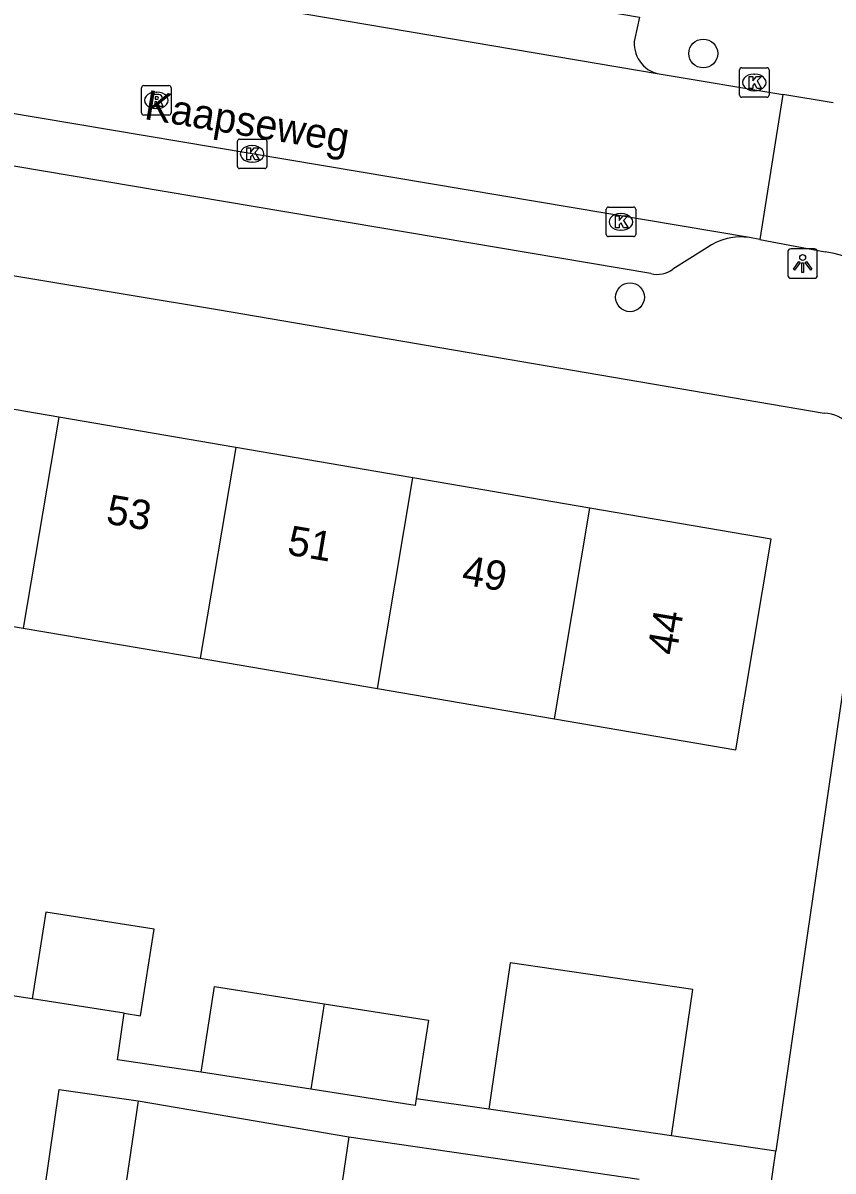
# Model space of a CAD drawing. Extents: x 163686 to 164493, y 382719 to 383870.
# Drawn here: x 163829.98 to 163857.45, y 383107.02 to 383145.93 of the extents above; entities that cross this region are included whole.
import ezdxf

# ---------------------------------------------------------------- set-up
doc = ezdxf.new("R2010")
doc.units = 0
for name, color, linetype in [('IMGEO_Boom', 7, 'Continuous'), ('IMGEO_Kolk', 7, 'Continuous'), ('IMGEO_Lichtpunt', 7, 'Continuous'), ('IMGEO_Openbare_ruimte_label', 7, 'Continuous'), ('IMGEO_Pand', 7, 'Continuous'), ('IMGEO_Pand_nummerreeks', 7, 'Continuous'), ('IMGEO_Rijbaan_lokaal_open', 7, 'Continuous'), ('IMGEO_Rioolput', 7, 'Continuous'), ('IMGEO_Voetpad_open', 7, 'Continuous')]:
    doc.layers.add(name, color=color, linetype=linetype)

msp = doc.modelspace()

# ---------------------------------------------------------------- linework, layer by layer
at = {"layer": 'IMGEO_Boom'}
for centre in [(163853.046, 383144.898), (163850.563, 383136.637)]:
    msp.add_circle(centre, 0.489, dxfattribs=at)
at = {"layer": 'IMGEO_Kolk'}
for p, q in [((163854.277, 383143.491), (163854.277, 383144.343)), ((163854.352, 383144.417), (163855.204, 383144.417)), ((163855.278, 383144.343), (163855.278, 383143.491)), ((163854.765, 383144.197), (163854.79, 383144.197)), ((163854.788, 383143.637), (163854.763, 383143.637)), ((163855.204, 383143.417), (163854.352, 383143.417)), ((163837.251, 383141.07), (163837.251, 383141.922)), ((163837.326, 383141.996), (163838.178, 383141.996)), ((163838.252, 383141.922), (163838.252, 383141.07)), ((163837.739, 383141.776), (163837.764, 383141.776)), ((163837.762, 383141.216), (163837.737, 383141.216)), ((163838.178, 383140.996), (163837.326, 383140.996)), ((163849.754, 383138.765), (163849.754, 383139.617)), ((163849.829, 383139.691), (163850.681, 383139.691)), ((163850.755, 383139.617), (163850.755, 383138.765)), ((163850.242, 383139.471), (163850.267, 383139.471)), ((163850.265, 383138.911), (163850.24, 383138.911)), ((163850.681, 383138.691), (163849.829, 383138.691))]:
    msp.add_line(p, q, dxfattribs=at)
for points in [[(163854.277, 383143.491), (163854.277, 383144.343)], [(163854.352, 383144.417), (163855.204, 383144.417)], [(163855.278, 383144.343), (163855.278, 383143.491)], [(163854.598, 383144.117), (163854.721, 383144.117), (163854.721, 383143.966), (163854.851, 383144.117), (163855.015, 383144.117), (163854.869, 383143.966), (163855.022, 383143.717), (163854.87, 383143.717), (163854.785, 383143.881), (163854.721, 383143.814), (163854.721, 383143.717), (163854.598, 383143.717), (163854.598, 383144.117)], [(163855.204, 383143.417), (163854.352, 383143.417)], [(163837.251, 383141.07), (163837.251, 383141.922)], [(163837.326, 383141.996), (163838.178, 383141.996)], [(163838.252, 383141.922), (163838.252, 383141.07)], [(163837.572, 383141.696), (163837.695, 383141.696), (163837.695, 383141.545), (163837.825, 383141.696), (163837.989, 383141.696), (163837.843, 383141.545), (163837.996, 383141.296), (163837.844, 383141.296), (163837.759, 383141.46), (163837.695, 383141.393), (163837.695, 383141.296), (163837.572, 383141.296), (163837.572, 383141.696)], [(163838.178, 383140.996), (163837.326, 383140.996)], [(163849.754, 383138.765), (163849.754, 383139.617)], [(163849.829, 383139.691), (163850.681, 383139.691)], [(163850.755, 383139.617), (163850.755, 383138.765)], [(163850.075, 383139.391), (163850.198, 383139.391), (163850.198, 383139.24), (163850.328, 383139.391), (163850.492, 383139.391), (163850.346, 383139.24), (163850.499, 383138.991), (163850.347, 383138.991), (163850.262, 383139.155), (163850.198, 383139.088), (163850.198, 383138.991), (163850.075, 383138.991), (163850.075, 383139.391)], [(163850.681, 383138.691), (163849.829, 383138.691)]]:
    msp.add_lwpolyline(points, dxfattribs=at)
for centre, start, end in [((163854.354, 383144.341), 91.552, 178.448), ((163854.354, 383144.341), 91.552, 178.448), ((163855.202, 383144.341), 1.552, 88.448), ((163855.202, 383144.341), 1.552, 88.448), ((163854.354, 383143.493), 181.552, 268.448), ((163854.354, 383143.493), 181.552, 268.448), ((163855.202, 383143.493), 271.552, 358.448), ((163855.202, 383143.493), 271.552, 358.448), ((163837.328, 383141.92), 91.552, 178.448), ((163837.328, 383141.92), 91.552, 178.448), ((163838.176, 383141.92), 1.552, 88.448), ((163838.176, 383141.92), 1.552, 88.448), ((163837.328, 383141.072), 181.552, 268.448), ((163837.328, 383141.072), 181.552, 268.448), ((163838.176, 383141.072), 271.552, 358.448), ((163838.176, 383141.072), 271.552, 358.448), ((163849.831, 383139.615), 91.552, 178.448), ((163849.831, 383139.615), 91.552, 178.448), ((163850.679, 383139.615), 1.552, 88.448), ((163850.679, 383139.615), 1.552, 88.448), ((163849.831, 383138.767), 181.552, 268.448), ((163849.831, 383138.767), 181.552, 268.448), ((163850.679, 383138.767), 271.552, 358.448), ((163850.679, 383138.767), 271.552, 358.448)]:
    msp.add_arc(centre, 0.0765, start, end, dxfattribs=at)
for centre, major_axis, ratio, start_param, end_param in [((163854.764, 383143.917), (-0.387, 0.002), 0.722429, 4.712389, 7.853982), ((163854.789, 383143.917), (-0.39, 0.002), 0.717154, 1.570796, 4.712389), ((163837.738, 383141.496), (-0.387, 0.002), 0.722429, 4.712389, 7.853982), ((163837.763, 383141.496), (-0.39, 0.002), 0.717154, 1.570796, 4.712389), ((163850.241, 383139.191), (-0.387, 0.002), 0.722429, 4.712389, 7.853982), ((163850.266, 383139.191), (-0.39, 0.002), 0.717154, 1.570796, 4.712389)]:
    msp.add_ellipse(centre, major_axis=major_axis, ratio=ratio, start_param=start_param, end_param=end_param, dxfattribs=at)
at = {"layer": 'IMGEO_Lichtpunt'}
for p, q in [((163855.917, 383138.183), (163855.917, 383137.376)), ((163855.917, 383138.183), (163855.917, 383137.376)), ((163856.819, 383138.278), (163856.011, 383138.278)), ((163856.819, 383138.278), (163856.011, 383138.278)), ((163856.913, 383137.376), (163856.913, 383138.183)), ((163856.913, 383137.376), (163856.913, 383138.183)), ((163856.011, 383137.282), (163856.819, 383137.282)), ((163856.011, 383137.282), (163856.819, 383137.282))]:
    msp.add_line(p, q, dxfattribs=at)
for points in [[(163856.291, 383137.847), (163856.33, 383137.819), (163856.142, 383137.557), (163856.104, 383137.584), (163856.291, 383137.847)], [(163856.393, 383137.799), (163856.44, 383137.799), (163856.44, 383137.477), (163856.393, 383137.477), (163856.393, 383137.799)], [(163856.503, 383137.819), (163856.541, 383137.846), (163856.728, 383137.584), (163856.689, 383137.556), (163856.503, 383137.819)]]:
    msp.add_lwpolyline(points, dxfattribs=at)
msp.add_circle((163856.416, 383137.981), 0.0994, dxfattribs=at)
for centre, start, end in [((163856.011, 383138.183), 90, 180), ((163856.011, 383138.183), 90, 180), ((163856.819, 383138.183), 0, 90), ((163856.819, 383138.183), 0, 90), ((163856.011, 383137.376), 180, 270), ((163856.011, 383137.376), 180, 270), ((163856.819, 383137.376), 270, 0), ((163856.819, 383137.376), 270, 360)]:
    msp.add_arc(centre, 0.0946, start, end, dxfattribs=at)
at = {"layer": 'IMGEO_Pand'}
for points in [[(163831.195, 383132.571), (163825.193, 383133.597)], [(163831.195, 383132.571), (163829.99, 383125.426)], [(163837.198, 383131.545), (163831.195, 383132.571)], [(163837.198, 383131.545), (163835.993, 383124.4)], [(163843.202, 383130.518), (163837.198, 383131.545)], [(163841.997, 383123.373), (163843.202, 383130.518)], [(163849.204, 383129.491), (163843.202, 383130.518)], [(163847.999, 383122.346), (163849.204, 383129.491)], [(163847.999, 383122.346), (163854.148, 383121.295), (163855.353, 383128.44), (163849.204, 383129.491)], [(163823.988, 383126.452), (163829.99, 383125.426)], [(163829.99, 383125.426), (163835.993, 383124.4)], [(163835.993, 383124.4), (163841.997, 383123.373)], [(163841.997, 383123.373), (163847.999, 383122.346)], [(163833.417, 383112.372), (163833.968, 383112.285), (163834.429, 383115.221), (163830.761, 383115.798), (163830.3, 383112.862)], [(163851.971, 383108.213), (163852.696, 383113.181), (163846.502, 383114.084), (163845.777, 383109.117)], [(163836.023, 383110.38), (163836.478, 383113.273), (163840.195, 383112.689)], [(163833.417, 383112.372), (163830.3, 383112.862)], [(163840.195, 383112.689), (163839.741, 383109.796)], [(163840.195, 383112.689), (163843.733, 383112.133), (163843.315, 383109.476)], [(163839.741, 383109.796), (163836.023, 383110.38)], [(163830.71, 383106.346), (163831.213, 383109.792), (163833.884, 383109.402)], [(163843.315, 383109.476), (163843.278, 383109.24), (163839.741, 383109.796)], [(163833.884, 383109.402), (163833.381, 383105.956), (163830.71, 383106.346)], [(163851.971, 383108.213), (163845.777, 383109.117)], [(163841.028, 383108.189), (163840.176, 383102.357), (163843.591, 383101.856)], [(163841.028, 383108.189), (163844.442, 383107.69), (163845.928, 383107.473), (163850.875, 383106.752)]]:
    msp.add_lwpolyline(points, dxfattribs=at)
at = {"layer": 'IMGEO_Rijbaan_lokaal_open'}
for points in [[(163835.334, 383146.968), (163851.549, 383144.204)], [(163854.618, 383138.657), (163814.834, 383145.353)], [(163851.549, 383144.204), (163855.744, 383143.505)], [(163855.744, 383143.505), (163854.963, 383138.596)], [(163857.446, 383143.221), (163855.744, 383143.505)], [(163854.963, 383138.596), (163854.618, 383138.657)], [(163854.963, 383138.596), (163857.182, 383138.174)]]:
    msp.add_lwpolyline(points, dxfattribs=at)
msp.add_arc((163856.115, 383131.74), 6.522, 357.5946, 80.5803, dxfattribs=at)
at = {"layer": 'IMGEO_Rioolput'}
for p, q in [((163834.005, 383142.884), (163834.005, 383143.736)), ((163834.08, 383143.81), (163834.932, 383143.81)), ((163834.493, 383143.59), (163834.518, 383143.59)), ((163835.006, 383143.736), (163835.006, 383142.884)), ((163834.932, 383142.81), (163834.08, 383142.81)), ((163834.516, 383143.03), (163834.491, 383143.03))]:
    msp.add_line(p, q, dxfattribs=at)
for points in [[(163834.005, 383142.884), (163834.005, 383143.736)], [(163834.08, 383143.81), (163834.932, 383143.81)], [(163834.594, 383143.508), (163834.342, 383143.51), (163834.342, 383143.11)], [(163834.52, 383143.429), (163834.466, 383143.429), (163834.466, 383143.348)], [(163835.006, 383143.736), (163835.006, 383142.884)], [(163834.342, 383143.11), (163834.466, 383143.11), (163834.466, 383143.272), (163834.477, 383143.272)], [(163834.466, 383143.348), (163834.518, 383143.348)], [(163834.524, 383143.243), (163834.595, 383143.11), (163834.735, 383143.11), (163834.67, 383143.236)], [(163834.932, 383142.81), (163834.08, 383142.81)]]:
    msp.add_lwpolyline(points, dxfattribs=at)
for centre, radius, start, end in [((163834.082, 383143.734), 0.0765, 91.552, 178.448), ((163834.082, 383143.734), 0.0765, 91.552, 178.448), ((163834.526, 383143.333), 0.0964, 77.0061, 93.1865), ((163834.593, 383143.398), 0.109, 350.3612, 89.416), ((163834.93, 383143.734), 0.0765, 1.552, 88.448), ((163834.93, 383143.734), 0.0765, 1.552, 88.448), ((163834.476, 383143.219), 0.0533, 26.0293, 88.6989), ((163834.502, 383143.537), 0.19, 274.7715, 282.9687), ((163834.54, 383143.39), 0.0378, 276.6634, 79.6772), ((163834.591, 383143.398), 0.112, 277.5842, 350.9817), ((163834.575, 383143.183), 0.108, 29.5134, 73.7905), ((163834.082, 383142.886), 0.0765, 181.552, 268.448), ((163834.082, 383142.886), 0.0765, 181.552, 268.448), ((163834.93, 383142.886), 0.0765, 271.552, 358.448), ((163834.93, 383142.886), 0.0765, 271.552, 358.448)]:
    msp.add_arc(centre, radius, start, end, dxfattribs=at)
for centre, major_axis, ratio, start_param, end_param in [((163834.492, 383143.31), (-0.387, 0.002), 0.722429, 4.712389, 7.853982), ((163834.517, 383143.31), (-0.39, 0.002), 0.717154, 1.570796, 4.712389)]:
    msp.add_ellipse(centre, major_axis=major_axis, ratio=ratio, start_param=start_param, end_param=end_param, dxfattribs=at)
at = {"layer": 'IMGEO_Voetpad_open'}
for points in [[(163836.37, 383147.802), (163836.494, 383148.581), (163850.885, 383146.128), (163850.721, 383145.404)], [(163851.274, 383137.441), (163817.249, 383143.164)], [(163811.658, 383140.361), (163836.575, 383136.226), (163857.147, 383132.711)], [(163853.163, 383138.309), (163852.013, 383137.593)], [(163858.839, 383130.624), (163856.043, 383111.356), (163855.512, 383107.699)], [(163830.3, 383112.862), (163825.26, 383113.624)], [(163836.023, 383110.38), (163833.187, 383110.794), (163833.417, 383112.372)], [(163833.884, 383109.402), (163841.028, 383108.189)], [(163845.777, 383109.117), (163843.315, 383109.476)], [(163855.512, 383107.699), (163851.971, 383108.213)], [(163855.281, 383106.105), (163855.308, 383106.292), (163855.512, 383107.699)]]:
    msp.add_lwpolyline(points, dxfattribs=at)
for centre, radius, start, end in [((163851.751, 383145.229), 1.045, 170.3734, 258.838), ((163854.31, 383136.73), 1.952, 80.9131, 125.989), ((163851.495, 383138.239), 0.828, 254.5262, 308.7192), ((163857.124, 383131.561), 1.15, 40.0397, 88.8782)]:
    msp.add_arc(centre, radius, start, end, dxfattribs=at)

# ---------------------------------------------------------------- texts
at = {"layer": 'IMGEO_Openbare_ruimte_label'}
msp.add_text('Kaapseweg', height=1, rotation=350.5659, dxfattribs=at).set_placement((163834.063, 383142.68))
at = {"layer": 'IMGEO_Pand_nummerreeks'}
for s, rotation, p in [('53', 350.2961, (163832.768, 383128.975)), ('51', 350.2961, (163838.907, 383127.925)), ('49', 350.2961, (163844.824, 383126.913)), ('44', 80.4272, (163852.128, 383124.472))]:
    msp.add_text(s, height=1, rotation=rotation, dxfattribs=at).set_placement(p)

doc.saveas('drawing.dxf')
